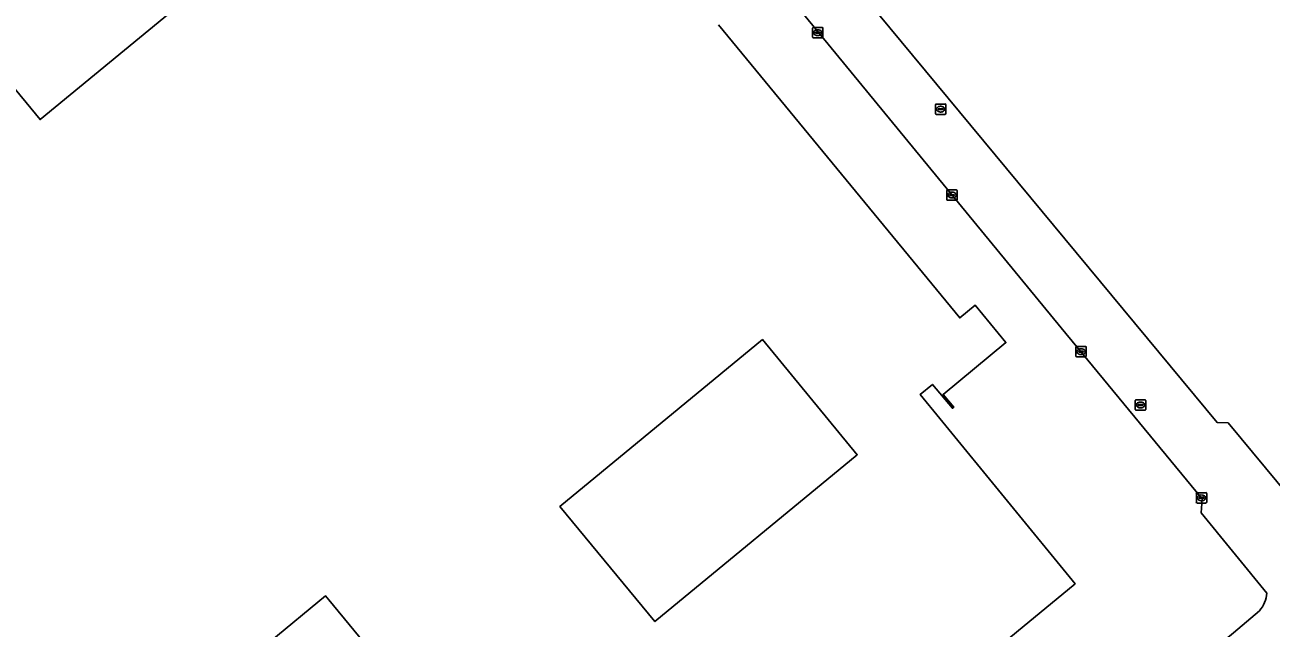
# Model space of a CAD drawing. Extents: x 156141 to 158132, y 385651 to 388333.
# Drawn here: x 157238.1 to 157358.7, y 386593.9 to 386652.3 of the extents above; entities that cross this region are included whole.
import ezdxf

# ---------------------------------------------------------------- set-up
doc = ezdxf.new("R2010")
doc.units = 0
for name, color, linetype in [('IMGEO_Erf', 7, 'Continuous'), ('IMGEO_Kolk', 7, 'Continuous'), ('IMGEO_Pand', 7, 'Continuous'), ('IMGEO_Rijbaan_lokaal_gesloten', 7, 'Continuous'), ('IMGEO_Rioolput', 7, 'Continuous')]:
    doc.layers.add(name, color=color, linetype=linetype)

msp = doc.modelspace()

# ---------------------------------------------------------------- linework, layer by layer
at = {"layer": 'IMGEO_Erf'}
for points in [[(157186.93, 386707.01), (157239.52, 386643.16), (157264.92, 386664.1)], [(157285.55, 386695.79), (157353.47, 386613.84), (157354.54, 386613.78), (157362.88, 386603.74)], [(157358.3, 386597.31), (157351.95, 386605.08), (157352.02, 386606.42), (157338.37, 386622.98), (157311.38, 386655.91)], [(157305.19, 386652.34), (157328.57, 386623.96), (157330.05, 386625.19), (157333.04, 386621.57), (157326.95, 386616.54), (157327.99, 386615.32), (157327.85, 386615.21), (157325.92, 386617.51), (157324.72, 386616.53), (157326.63, 386614.2), (157339.73, 386598.21), (157295.95, 386562.12), (157267.48, 386596.65), (157267.16, 386597.04), (157261.75, 386592.58), (157272.2, 386579.91), (157282.73, 386567.14), (157237.49, 386529.84)], [(157244.53, 386502.4), (157355.06, 386593.47), (157357.57, 386595.59)]]:
    msp.add_lwpolyline(points, dxfattribs=at)
msp.add_lwpolyline([(157299.05, 386594.55), (157318.64, 386610.71), (157309.46, 386621.85), (157289.85, 386605.69)], close=True, dxfattribs=at)
msp.add_arc((157355.35, 386597.54), 2.96, 318.6989, 355.6101, dxfattribs=at)
at = {"layer": 'IMGEO_Kolk'}
for p, q in [((157314.32, 386651.15), (157314.32, 386652)), ((157314.4, 386652.08), (157315.25, 386652.08)), ((157314.58, 386651.57), (157314.58, 386651.58)), ((157314.63, 386651.62), (157315.02, 386651.62)), ((157314.81, 386651.86), (157314.84, 386651.86)), ((157315.07, 386651.58), (157315.07, 386651.57)), ((157315.32, 386652), (157315.32, 386651.15)), ((157315.25, 386651.08), (157314.4, 386651.08)), ((157315.02, 386651.53), (157314.62, 386651.53)), ((157314.83, 386651.3), (157314.81, 386651.3)), ((157327.31, 386635.42), (157327.31, 386636.27)), ((157327.39, 386636.35), (157328.24, 386636.35)), ((157327.62, 386635.89), (157328.01, 386635.89)), ((157327.8, 386636.13), (157327.83, 386636.13)), ((157328.32, 386636.27), (157328.32, 386635.42)), ((157328.24, 386635.35), (157327.39, 386635.35)), ((157327.57, 386635.84), (157327.57, 386635.85)), ((157328.01, 386635.8), (157327.61, 386635.8)), ((157327.82, 386635.57), (157327.8, 386635.57)), ((157328.06, 386635.85), (157328.06, 386635.84)), ((157339.81, 386620.27), (157339.81, 386621.12)), ((157339.88, 386621.19), (157340.74, 386621.19)), ((157340.74, 386620.19), (157339.88, 386620.19)), ((157340.07, 386620.69), (157340.07, 386620.7)), ((157340.11, 386620.74), (157340.51, 386620.74)), ((157340.51, 386620.65), (157340.11, 386620.65)), ((157340.3, 386620.97), (157340.32, 386620.97)), ((157340.32, 386620.41), (157340.3, 386620.41)), ((157340.55, 386620.7), (157340.55, 386620.69)), ((157340.81, 386621.12), (157340.81, 386620.27)), ((157351.47, 386606.11), (157351.47, 386606.96)), ((157351.54, 386607.03), (157352.39, 386607.03)), ((157352.47, 386606.96), (157352.47, 386606.11)), ((157352.39, 386606.03), (157351.54, 386606.03)), ((157351.73, 386606.53), (157351.73, 386606.54)), ((157351.77, 386606.58), (157352.17, 386606.58)), ((157352.16, 386606.49), (157351.77, 386606.49)), ((157351.98, 386606.25), (157351.95, 386606.25)), ((157351.96, 386606.81), (157351.98, 386606.81)), ((157352.21, 386606.54), (157352.21, 386606.53))]:
    msp.add_line(p, q, dxfattribs=at)
for points in [[(157314.32, 386651.15), (157314.32, 386652)], [(157314.4, 386652.08), (157315.25, 386652.08)], [(157315.32, 386652), (157315.32, 386651.15)], [(157315.25, 386651.08), (157314.4, 386651.08)], [(157327.31, 386635.42), (157327.31, 386636.27)], [(157327.39, 386636.35), (157328.24, 386636.35)], [(157328.32, 386636.27), (157328.32, 386635.42)], [(157328.24, 386635.35), (157327.39, 386635.35)], [(157339.81, 386620.27), (157339.81, 386621.12)], [(157339.88, 386621.19), (157340.74, 386621.19)], [(157340.74, 386620.19), (157339.88, 386620.19)], [(157340.81, 386621.12), (157340.81, 386620.27)], [(157351.47, 386606.11), (157351.47, 386606.96)], [(157351.54, 386607.03), (157352.39, 386607.03)], [(157352.47, 386606.96), (157352.47, 386606.11)], [(157352.39, 386606.03), (157351.54, 386606.03)]]:
    msp.add_lwpolyline(points, dxfattribs=at)
for centre, radius, start, end in [((157314.4, 386652), 0.0765, 91.552, 178.448), ((157314.4, 386652), 0.0765, 91.552, 178.448), ((157314.62, 386651.58), 0.0403, 85.8775, 175.7526), ((157314.62, 386651.57), 0.0366, 178.938, 274.7102), ((157315.03, 386651.58), 0.0386, 1.7309, 96.639), ((157315.02, 386651.58), 0.043, 264.8664, 352.4533), ((157315.25, 386652), 0.0765, 1.552, 88.448), ((157315.25, 386652), 0.0765, 1.552, 88.448), ((157314.4, 386651.15), 0.0765, 181.552, 268.448), ((157314.4, 386651.15), 0.0765, 181.552, 268.448), ((157315.25, 386651.15), 0.0765, 271.552, 358.448), ((157315.25, 386651.15), 0.0765, 271.552, 358.448), ((157327.39, 386636.27), 0.0765, 91.552, 178.448), ((157327.39, 386636.27), 0.0765, 91.552, 178.448), ((157327.61, 386635.85), 0.0403, 85.8775, 175.7526), ((157328.02, 386635.85), 0.0386, 1.7309, 96.639), ((157328.24, 386636.27), 0.0765, 1.552, 88.448), ((157328.24, 386636.27), 0.0765, 1.552, 88.448), ((157327.39, 386635.42), 0.0765, 181.552, 268.448), ((157327.39, 386635.42), 0.0765, 181.552, 268.448), ((157327.61, 386635.84), 0.0366, 178.938, 274.7102), ((157328.01, 386635.85), 0.043, 264.8664, 352.4533), ((157328.24, 386635.42), 0.0765, 271.552, 358.448), ((157328.24, 386635.42), 0.0765, 271.552, 358.448), ((157339.89, 386621.12), 0.0765, 91.552, 178.448), ((157339.89, 386621.12), 0.0765, 91.552, 178.448), ((157339.89, 386620.27), 0.0765, 181.552, 268.448), ((157339.89, 386620.27), 0.0765, 181.552, 268.448), ((157340.11, 386620.7), 0.0403, 85.8775, 175.7526), ((157340.11, 386620.69), 0.0366, 178.938, 274.7102), ((157340.51, 386620.7), 0.0386, 1.7309, 96.639), ((157340.51, 386620.69), 0.043, 264.8664, 352.4533), ((157340.73, 386621.12), 0.0765, 1.552, 88.448), ((157340.73, 386621.12), 0.0765, 1.552, 88.448), ((157340.73, 386620.27), 0.0765, 271.552, 358.448), ((157340.73, 386620.27), 0.0765, 271.552, 358.448), ((157351.54, 386606.96), 0.0765, 91.552, 178.448), ((157351.54, 386606.96), 0.0765, 91.552, 178.448), ((157352.39, 386606.96), 0.0765, 1.552, 88.448), ((157352.39, 386606.96), 0.0765, 1.552, 88.448), ((157351.54, 386606.11), 0.0765, 181.552, 268.448), ((157351.54, 386606.11), 0.0765, 181.552, 268.448), ((157351.77, 386606.54), 0.0403, 85.8775, 175.7526), ((157351.76, 386606.53), 0.0366, 178.938, 274.7102), ((157352.17, 386606.53), 0.043, 264.8664, 352.4533), ((157352.17, 386606.54), 0.0386, 1.7309, 96.639), ((157352.39, 386606.11), 0.0765, 271.552, 358.448), ((157352.39, 386606.11), 0.0765, 271.552, 358.448)]:
    msp.add_arc(centre, radius, start, end, dxfattribs=at)
for centre, major_axis, ratio, start_param, end_param in [((157314.81, 386651.58), (-0.387, 0.002), 0.722429, 4.712389, 7.853982), ((157314.83, 386651.58), (-0.39, 0.002), 0.717154, 1.570796, 4.712389), ((157327.8, 386635.85), (-0.387, 0.002), 0.722429, 4.712389, 7.853982), ((157327.83, 386635.85), (-0.39, 0.002), 0.717154, 1.570796, 4.712389), ((157340.3, 386620.69), (-0.387, 0.002), 0.722429, 4.712389, 7.853982), ((157340.32, 386620.69), (-0.39, 0.002), 0.717154, 1.570796, 4.712389), ((157351.95, 386606.53), (-0.387, 0.002), 0.722429, 4.712389, 7.853982), ((157351.98, 386606.53), (-0.39, 0.002), 0.717154, 1.570796, 4.712389)]:
    msp.add_ellipse(centre, major_axis=major_axis, ratio=ratio, start_param=start_param, end_param=end_param, dxfattribs=at)
at = {"layer": 'IMGEO_Pand'}
for points in [[(157264.92, 386664.1), (157239.52, 386643.16), (157186.93, 386707.01)], [(157237.49, 386529.84), (157282.73, 386567.14), (157272.2, 386579.91), (157261.75, 386592.58), (157267.16, 386597.04), (157267.48, 386596.65), (157295.95, 386562.12), (157339.73, 386598.21), (157326.63, 386614.2), (157324.72, 386616.53), (157325.92, 386617.51), (157327.85, 386615.21), (157327.99, 386615.32), (157326.95, 386616.54), (157333.04, 386621.57), (157330.05, 386625.19), (157328.57, 386623.96), (157305.19, 386652.34)]]:
    msp.add_lwpolyline(points, dxfattribs=at)
msp.add_lwpolyline([(157309.46, 386621.85), (157318.64, 386610.71), (157299.05, 386594.55), (157289.85, 386605.69)], close=True, dxfattribs=at)
at = {"layer": 'IMGEO_Rijbaan_lokaal_gesloten'}
for points in [[(157362.88, 386603.74), (157354.54, 386613.78), (157353.47, 386613.84), (157285.55, 386695.79)], [(157280.92, 386693.79), (157311.98, 386656.38), (157311.38, 386655.91), (157338.37, 386622.98), (157352.02, 386606.42), (157351.95, 386605.08), (157358.3, 386597.31)], [(157357.57, 386595.59), (157355.06, 386593.47), (157244.53, 386502.4)]]:
    msp.add_lwpolyline(points, dxfattribs=at)
msp.add_arc((157355.35, 386597.54), 2.96, 318.6989, 355.6101, dxfattribs=at)
at = {"layer": 'IMGEO_Rioolput'}
for p, q in [((157326.21, 386643.74), (157326.21, 386644.6)), ((157326.28, 386644.67), (157327.14, 386644.67)), ((157326.7, 386644.45), (157326.72, 386644.45)), ((157327.21, 386644.6), (157327.21, 386643.74)), ((157327.14, 386643.67), (157326.28, 386643.67)), ((157326.47, 386644.16), (157326.47, 386644.18)), ((157326.51, 386644.21), (157326.91, 386644.21)), ((157326.91, 386644.13), (157326.51, 386644.13)), ((157326.72, 386643.89), (157326.69, 386643.89)), ((157326.95, 386644.18), (157326.95, 386644.16)), ((157345.56, 386615.1), (157345.56, 386615.95)), ((157345.64, 386616.03), (157346.49, 386616.03)), ((157345.82, 386615.52), (157345.82, 386615.53)), ((157346.26, 386615.48), (157345.86, 386615.48)), ((157345.87, 386615.57), (157346.26, 386615.57)), ((157346.05, 386615.81), (157346.08, 386615.81)), ((157346.31, 386615.53), (157346.31, 386615.52)), ((157346.57, 386615.95), (157346.57, 386615.1)), ((157346.49, 386615.03), (157345.64, 386615.03)), ((157346.07, 386615.25), (157346.05, 386615.25))]:
    msp.add_line(p, q, dxfattribs=at)
for points in [[(157326.21, 386643.74), (157326.21, 386644.6)], [(157326.28, 386644.67), (157327.14, 386644.67)], [(157327.21, 386644.6), (157327.21, 386643.74)], [(157327.14, 386643.67), (157326.28, 386643.67)], [(157345.56, 386615.1), (157345.56, 386615.95)], [(157345.64, 386616.03), (157346.49, 386616.03)], [(157346.57, 386615.95), (157346.57, 386615.1)], [(157346.49, 386615.03), (157345.64, 386615.03)]]:
    msp.add_lwpolyline(points, dxfattribs=at)
for centre, radius, start, end in [((157326.29, 386644.6), 0.0765, 91.552, 178.448), ((157326.29, 386644.6), 0.0765, 91.552, 178.448), ((157327.13, 386644.6), 0.0765, 1.552, 88.448), ((157327.13, 386644.6), 0.0765, 1.552, 88.448), ((157326.29, 386643.75), 0.0765, 181.552, 268.448), ((157326.29, 386643.75), 0.0765, 181.552, 268.448), ((157326.51, 386644.17), 0.0403, 85.8775, 175.7526), ((157326.5, 386644.16), 0.0366, 178.938, 274.7102), ((157326.91, 386644.18), 0.0386, 1.7309, 96.639), ((157326.91, 386644.17), 0.043, 264.8664, 352.4533), ((157327.13, 386643.75), 0.0765, 271.552, 358.448), ((157327.13, 386643.75), 0.0765, 271.552, 358.448), ((157345.64, 386615.95), 0.0765, 91.552, 178.448), ((157345.64, 386615.95), 0.0765, 91.552, 178.448), ((157345.86, 386615.53), 0.0403, 85.8775, 175.7526), ((157345.86, 386615.52), 0.0366, 178.938, 274.7102), ((157346.27, 386615.53), 0.0386, 1.7309, 96.639), ((157346.26, 386615.53), 0.043, 264.8664, 352.4533), ((157346.49, 386615.95), 0.0765, 1.552, 88.448), ((157346.49, 386615.95), 0.0765, 1.552, 88.448), ((157345.64, 386615.1), 0.0765, 181.552, 268.448), ((157345.64, 386615.1), 0.0765, 181.552, 268.448), ((157346.49, 386615.1), 0.0765, 271.552, 358.448), ((157346.49, 386615.1), 0.0765, 271.552, 358.448)]:
    msp.add_arc(centre, radius, start, end, dxfattribs=at)
for centre, major_axis, ratio, start_param, end_param in [((157326.7, 386644.17), (-0.387, 0.002), 0.722429, 4.712389, 7.853982), ((157326.72, 386644.17), (-0.39, 0.002), 0.717154, 1.570796, 4.712389), ((157346.05, 386615.53), (-0.387, 0.002), 0.722429, 4.712389, 7.853982), ((157346.08, 386615.53), (-0.39, 0.002), 0.717154, 1.570796, 4.712389)]:
    msp.add_ellipse(centre, major_axis=major_axis, ratio=ratio, start_param=start_param, end_param=end_param, dxfattribs=at)

doc.saveas('drawing.dxf')
